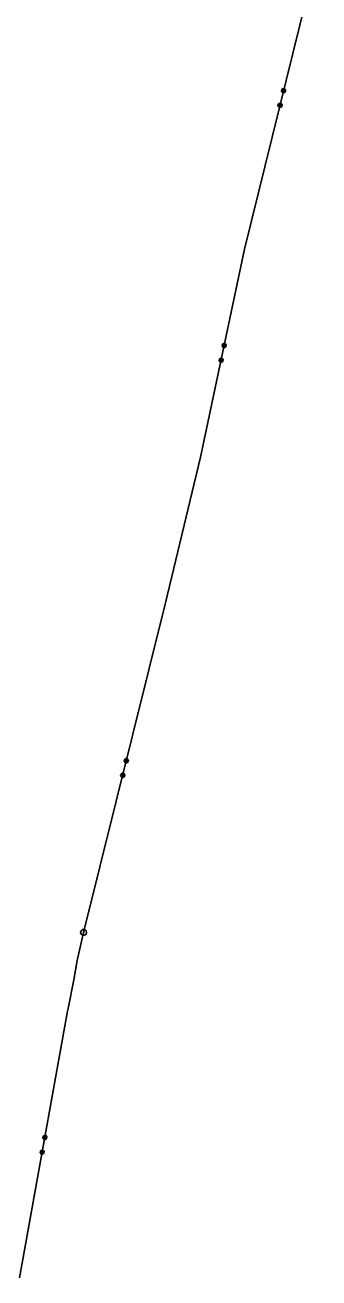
# Model space of a CAD drawing. Extents: x -760611 to -758411, y -1176479 to -1174807.
# Drawn here: x -759476.2 to -759427.3, y -1176112.4 to -1175903.8 of the extents above; entities that cross this region are included whole.
import ezdxf

# ---------------------------------------------------------------- set-up
doc = ezdxf.new("R2010")
doc.units = 0
doc.layers.add('1', color=7, linetype='Continuous')
doc.layers.add('8', color=7, linetype='Continuous')

msp = doc.modelspace()

# ---------------------------------------------------------------- linework, layer by layer
at = {"layer": '1'}
for p, q in [((-759439.7, -1175941.1), (-759427.31, -1175890.79)), ((-759447, -1175975.7), (-759439.7, -1175941.1)), ((-759452.83, -1176000.01), (-759447, -1175975.7)), ((-759452.83, -1176000.01), (-759466.48, -1176054.9)), ((-759466.48, -1176054.9), (-759467.57, -1176059.56)), ((-759467.57, -1176059.56), (-759468.11, -1176062.78)), ((-759468.11, -1176062.78), (-759469.06, -1176067.57)), ((-759469.14, -1176067.99), (-759477.14, -1176112.43)), ((-759469.14, -1176067.99), (-759469.06, -1176067.57))]:
    msp.add_line(p, q, dxfattribs=at)
for points in [[(-759433.47, -1175914.48), (-759433.24, -1175914.34), (-759432.98, -1175914.41), (-759432.84, -1175914.64), (-759432.91, -1175914.9), (-759433.14, -1175915.04), (-759433.4, -1175914.97), (-759433.54, -1175914.74), (-759433.47, -1175914.48), (-759433.44, -1175914.52), (-759433.5, -1175914.75), (-759433.44, -1175914.85), (-759433.34, -1175914.46), (-759433.25, -1175914.4), (-759433.38, -1175914.95), (-759433.3, -1175914.96), (-759433.17, -1175914.42), (-759433.09, -1175914.44), (-759433.23, -1175914.98), (-759433.15, -1175915), (-759433.01, -1175914.46), (-759432.96, -1175914.56), (-759433.05, -1175914.94), (-759432.96, -1175914.89), (-759432.9, -1175914.65)], [(-759434.07, -1175916.91), (-759433.84, -1175916.77), (-759433.58, -1175916.83), (-759433.44, -1175917.06), (-759433.51, -1175917.33), (-759433.74, -1175917.46), (-759434, -1175917.4), (-759434.14, -1175917.17), (-759434.07, -1175916.91), (-759434.04, -1175916.93), (-759434.09, -1175917.16), (-759434.03, -1175917.26), (-759433.94, -1175916.87), (-759433.84, -1175916.81), (-759433.98, -1175917.35), (-759433.9, -1175917.37), (-759433.76, -1175916.83), (-759433.69, -1175916.85), (-759433.82, -1175917.39), (-759433.74, -1175917.41), (-759433.61, -1175916.87), (-759433.55, -1175916.96), (-759433.65, -1175917.35), (-759433.55, -1175917.29), (-759433.49, -1175917.06)], [(-759443.37, -1175956.93), (-759443.14, -1175956.79), (-759442.88, -1175956.84), (-759442.73, -1175957.07), (-759442.79, -1175957.33), (-759443.01, -1175957.48), (-759443.28, -1175957.42), (-759443.42, -1175957.2), (-759443.37, -1175956.93), (-759443.34, -1175956.97), (-759443.38, -1175957.21), (-759443.32, -1175957.3), (-759443.24, -1175956.91), (-759443.15, -1175956.85), (-759443.26, -1175957.4), (-759443.18, -1175957.41), (-759443.07, -1175956.87), (-759442.99, -1175956.88), (-759443.1, -1175957.43), (-759443.03, -1175957.45), (-759442.91, -1175956.9), (-759442.85, -1175956.99), (-759442.93, -1175957.38), (-759442.84, -1175957.32), (-759442.79, -1175957.09)], [(-759443.88, -1175959.38), (-759443.66, -1175959.23), (-759443.39, -1175959.29), (-759443.25, -1175959.52), (-759443.3, -1175959.78), (-759443.53, -1175959.93), (-759443.79, -1175959.87), (-759443.94, -1175959.65), (-759443.88, -1175959.38), (-759443.85, -1175959.4), (-759443.9, -1175959.63), (-759443.83, -1175959.73), (-759443.75, -1175959.34), (-759443.66, -1175959.28), (-759443.77, -1175959.82), (-759443.69, -1175959.84), (-759443.58, -1175959.29), (-759443.5, -1175959.31), (-759443.62, -1175959.86), (-759443.54, -1175959.87), (-759443.42, -1175959.32), (-759443.36, -1175959.42), (-759443.44, -1175959.81), (-759443.35, -1175959.75), (-759443.3, -1175959.51)], [(-759459.09, -1176026.49), (-759459.32, -1176026.63), (-759459.58, -1176026.57), (-759459.72, -1176026.34), (-759459.65, -1176026.07), (-759459.42, -1176025.94), (-759459.16, -1176026), (-759459.02, -1176026.23), (-759459.09, -1176026.49), (-759459.12, -1176026.47), (-759459.07, -1176026.24), (-759459.12, -1176026.14), (-759459.22, -1176026.53), (-759459.32, -1176026.59), (-759459.18, -1176026.05), (-759459.26, -1176026.03), (-759459.39, -1176026.57), (-759459.47, -1176026.55), (-759459.34, -1176026.01), (-759459.41, -1176025.99), (-759459.55, -1176026.53), (-759459.61, -1176026.44), (-759459.51, -1176026.05), (-759459.61, -1176026.11), (-759459.67, -1176026.34)], [(-759459.69, -1176028.92), (-759459.92, -1176029.06), (-759460.18, -1176028.99), (-759460.32, -1176028.76), (-759460.25, -1176028.5), (-759460.02, -1176028.36), (-759459.76, -1176028.43), (-759459.62, -1176028.66), (-759459.69, -1176028.92), (-759459.72, -1176028.88), (-759459.66, -1176028.65), (-759459.72, -1176028.55), (-759459.82, -1176028.94), (-759459.91, -1176029), (-759459.78, -1176028.45), (-759459.86, -1176028.44), (-759459.99, -1176028.98), (-759460.07, -1176028.96), (-759459.93, -1176028.42), (-759460.01, -1176028.4), (-759460.15, -1176028.94), (-759460.21, -1176028.84), (-759460.11, -1176028.45), (-759460.21, -1176028.51), (-759460.26, -1176028.75)], [(-759472.64, -1176089.21), (-759472.86, -1176089.37), (-759473.12, -1176089.32), (-759473.27, -1176089.1), (-759473.23, -1176088.83), (-759473.01, -1176088.68), (-759472.74, -1176088.73), (-759472.59, -1176088.95), (-759472.64, -1176089.21), (-759472.67, -1176089.2), (-759472.63, -1176088.96), (-759472.69, -1176088.87), (-759472.77, -1176089.26), (-759472.86, -1176089.33), (-759472.76, -1176088.77), (-759472.84, -1176088.76), (-759472.94, -1176089.31), (-759473.02, -1176089.3), (-759472.92, -1176088.75), (-759473, -1176088.73), (-759473.09, -1176089.28), (-759473.16, -1176089.19), (-759473.09, -1176088.8), (-759473.18, -1176088.86), (-759473.22, -1176089.1)], [(-759473.08, -1176091.67), (-759473.3, -1176091.83), (-759473.57, -1176091.78), (-759473.72, -1176091.56), (-759473.67, -1176091.29), (-759473.45, -1176091.14), (-759473.18, -1176091.19), (-759473.03, -1176091.41), (-759473.08, -1176091.67), (-759473.11, -1176091.64), (-759473.07, -1176091.4), (-759473.13, -1176091.31), (-759473.21, -1176091.7), (-759473.3, -1176091.77), (-759473.2, -1176091.22), (-759473.28, -1176091.2), (-759473.38, -1176091.75), (-759473.46, -1176091.74), (-759473.36, -1176091.19), (-759473.44, -1176091.17), (-759473.53, -1176091.72), (-759473.6, -1176091.63), (-759473.53, -1176091.24), (-759473.62, -1176091.3), (-759473.66, -1176091.54)]]:
    msp.add_lwpolyline(points, dxfattribs=at)
at = {"layer": '8'}
msp.add_line((-759466.6, -1176054.9), (-759466.36, -1176054.9), dxfattribs=at)
msp.add_lwpolyline([(-759466.33, -1176054.42), (-759466.08, -1176054.6), (-759465.98, -1176054.89), (-759466.08, -1176055.18), (-759466.33, -1176055.36), (-759466.64, -1176055.36), (-759466.89, -1176055.18), (-759466.99, -1176054.89), (-759466.89, -1176054.6), (-759466.64, -1176054.42)], close=True, dxfattribs=at)

doc.saveas('drawing.dxf')
